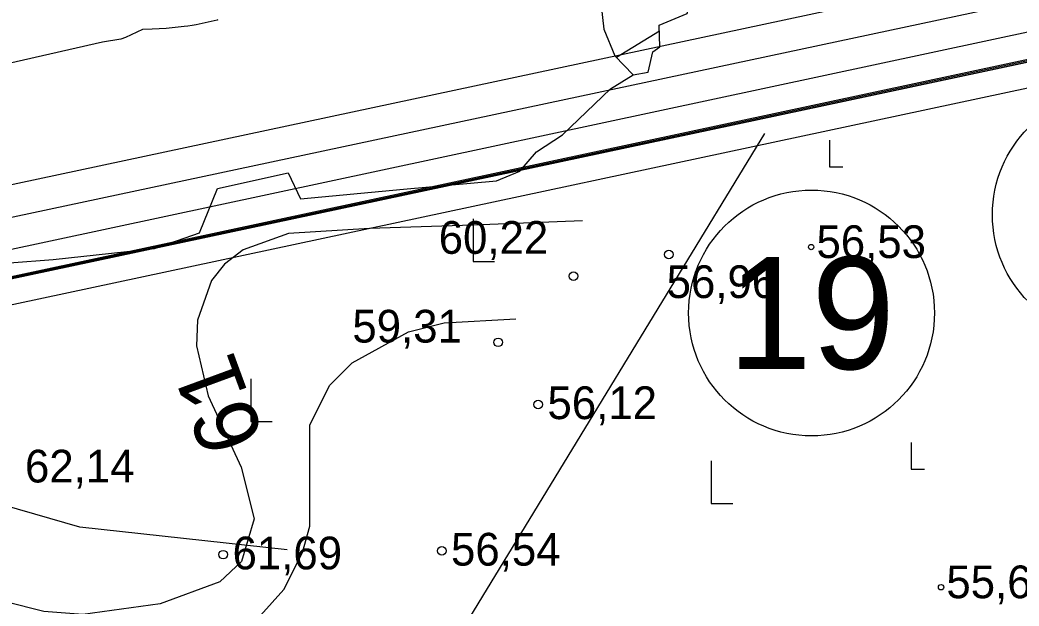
# Model space of a CAD drawing. Extents: x 532503 to 539665, y 6557663 to 6561526.
# Drawn here: x 534867 to 534941.8, y 6559488.9 to 6559532.8 of the extents above; entities that cross this region are included whole.
import ezdxf

# ---------------------------------------------------------------- set-up
doc = ezdxf.new("R2010")
doc.units = 0
for name, color, linetype in [('HALJASTUS', 7, 'Continuous'), ('HORISONTAAL-EH2000', 7, 'Continuous'), ('illumineerimisjooned', 7, 'Continuous'), ('kataster', 7, 'Continuous'), ('KORGUS-EH2000', 7, 'Continuous'), ('PIIR', 7, 'Continuous'), ('PIIR_me', 7, 'Continuous'), ('Plokid', 7, 'Continuous'), ('RELJEEF', 7, 'Continuous'), ('TM_aktiivne', 7, 'Continuous')]:
    doc.layers.add(name, color=color, linetype=linetype)

msp = doc.modelspace()

# ---------------------------------------------------------------- linework, layer by layer
at = {"layer": 'HALJASTUS'}
for p, q in [((534927.6, 6559523.765), (534927.6, 6559521.765)), ((534927.6, 6559523.765), (534927.6, 6559521.765)), ((534927.6, 6559521.765), (534928.6, 6559521.765)), ((534927.6, 6559521.765), (534928.6, 6559521.765)), ((534900.921, 6559517.894), (534900.921, 6559514.694)), ((534900.921, 6559514.694), (534902.521, 6559514.694)), ((534884.269, 6559505.911), (534884.269, 6559502.711)), ((534884.269, 6559502.711), (534885.869, 6559502.711)), ((534933.699, 6559501.13), (534933.699, 6559499.13)), ((534933.699, 6559501.13), (534933.699, 6559499.13)), ((534918.742, 6559499.773), (534918.742, 6559496.573)), ((534933.699, 6559499.13), (534934.699, 6559499.13)), ((534933.699, 6559499.13), (534934.699, 6559499.13)), ((534918.742, 6559496.573), (534920.342, 6559496.573))]:
    msp.add_line(p, q, dxfattribs=at)
for points in [[(534857.121, 6559452.088), (534893.31, 6559475.95), (534922.757, 6559524.261)], [(534886.988, 6559493.096), (534871.484, 6559494.792), (534848.47, 6559501.425), (534834.114, 6559507.437)]]:
    msp.add_lwpolyline(points, dxfattribs=at)
at = {"layer": 'HORISONTAAL-EH2000'}
for points in [[(534909.104, 6559517.733), (534900.884, 6559517.408), (534893.149, 6559517.162), (534887.091, 6559516.794), (534883.702, 6559515.57), (534882.296, 6559514.491), (534881.335, 6559513.258), (534880.273, 6559510.287), (534880.208, 6559508.373), (534881.081, 6559504.642), (534883.545, 6559499.303), (534884.524, 6559495.42), (534883.577, 6559492.228), (534881.958, 6559490.698), (534877.495, 6559489.054), (534871.692, 6559488.271), (534868.78, 6559488.477), (534863.02, 6559489.931)], [(534858.517, 6559478.335), (534869.422, 6559480.057), (534875.738, 6559481.663), (534878.645, 6559482.927), (534882.609, 6559485.505), (534886.752, 6559490.139), (534888.144, 6559492.91), (534888.687, 6559494.878), (534888.687, 6559502.463), (534890.177, 6559505.429), (534891.852, 6559507.097), (534896.075, 6559509.434), (534898.744, 6559510.093), (534904.098, 6559510.395)]]:
    msp.add_lwpolyline(points, dxfattribs=at)
at = {"layer": 'illumineerimisjooned'}
msp.add_lwpolyline([(534195.15, 6559981.187), (534198.982, 6559981.551), (535160.123, 6560071.768), (535418.528, 6559993.818), (535458.873, 6559929.252), (535494.628, 6559867.696), (535482.599, 6559826.001), (535251.738, 6559649.676), (535250.358, 6559648.526), (535180.445, 6559687.333), (534941.147, 6559814.594), (534876.935, 6559774.719), (534959.617, 6559531.323), (534733.77, 6559483.152), (534375.905, 6559461.866), (534195.514, 6559444.474)], dxfattribs=at)
msp.add_lwpolyline([(534967.673, 6560049.69), (534974.155, 6559828.082), (535058.693, 6559883.051), (535223.499, 6560002.448), (535218.56, 6560049.918), (535415.933, 6559990.422), (535455.447, 6559927.188), (535490.312, 6559867.164), (535479.121, 6559828.379), (535249.574, 6559653.049), (535182.36, 6559690.845), (534940.993, 6559819.216), (534872.135, 6559776.441), (534954.369, 6559534.338), (534950.911, 6559533.67), (534733.22, 6559487.117), (534375.585, 6559465.864), (534199.951, 6559448.922), (533951.788, 6559660.129), (534200.214, 6559977.649), (534931.627, 6560046.309)], close=True, dxfattribs=at)
at = {"layer": 'kataster'}
msp.add_lwpolyline([(533947.7, 6559658.95), (533949.2, 6559955.8), (534198.28, 6559979.48), (535159.89, 6560069.73), (535417.31, 6559992.13), (535457.22, 6559928.24), (535504.86, 6559846.09), (535250.3, 6559650.84), (535181.52, 6559689.04), (534941.15, 6559817.08), (534874.65, 6559775.26), (534957.01, 6559532.73), (534735.22, 6559485.45), (534375.71, 6559463.85), (534199.28, 6559446.9), (534122.84, 6559439.44), (534110.45, 6559447.36), (534092.53, 6559453.94), (534085.13, 6559454.75)], close=True, dxfattribs=at)
msp.add_lwpolyline([(534375.71, 6559463.85), (534735.22, 6559485.45), (534957.01, 6559532.73), (534969.93, 6559494.75), (535054.28, 6559206.76), (535041.77, 6559209.47), (535017.76, 6559212.2), (534998.41, 6559211.16), (534957.01, 6559202.5), (534925.72, 6559202.71), (534804.31, 6559232.52), (534740.37, 6559246.64), (534719.3, 6559250.08), (534702.52, 6559249.07), (534633.14, 6559232.3)], dxfattribs=at)
at = {"layer": 'KORGUS-EH2000'}
for centre, radius in [((534915.561, 6559515.22), 0.32), ((534926.215, 6559515.772), 0.2), ((534926.215, 6559515.772), 0.2), ((534908.422, 6559513.596), 0.32), ((534902.784, 6559508.637), 0.32), ((534905.783, 6559503.99), 0.32), ((534898.563, 6559493.022), 0.32), ((534882.209, 6559492.741), 0.32), ((534935.938, 6559490.304), 0.2), ((534935.938, 6559490.304), 0.2)]:
    msp.add_circle(centre, radius, dxfattribs=at)
at = {"layer": 'PIIR'}
for centre in [(534948.984, 6559518.187), (534926.247, 6559510.833)]:
    msp.add_circle(centre, 9.2, dxfattribs=at)
at = {"layer": 'PIIR_me'}
msp.add_lwpolyline([(534441.63, 6560002.32), (534688.17, 6560025.46), (534931.44, 6560048.3), (534969.61, 6560051.877), (534976.05, 6559831.7), (535057.56, 6559884.7), (535221.39, 6560003.39), (535216.26, 6560052.7), (535417.23, 6559992.12), (535457.16, 6559928.22), (535492.47, 6559867.43), (535480.86, 6559827.19), (535250.12, 6559650.95), (535250.12, 6559650.95), (535181.4, 6559689.09), (534941.07, 6559816.91), (534874.54, 6559775.58), (534957, 6559532.81), (534951.31, 6559531.71), (534733.49, 6559485.13), (534485.11, 6559470.37)], dxfattribs=at)
at = {"layer": 'Plokid'}
for points in [[(534951.242, 6559536.081), (534732.907, 6559489.513), (534375.408, 6559468.247), (534200.753, 6559451.409), (533955.097, 6559660.464), (534201.468, 6559975.356), (534969.739, 6560047.472)], [(534950.465, 6559538.369), (534732.584, 6559491.898), (534375.222, 6559470.641), (534201.534, 6559453.895), (533958.407, 6559660.799), (534202.721, 6559973.063), (534969.809, 6560045.068)], [(534881.795, 6559532.771), (534881.757, 6559532.765), (534880.182, 6559532.416), (534879.88, 6559532.361), (534879.56, 6559532.311), (534879.291, 6559532.275), (534877.931, 6559532.139), (534876.892, 6559532.082), (534876.152, 6559532.069), (534874.888, 6559531.451), (534874.539, 6559531.341), (534873.178, 6559531.098), (534843.913, 6559524.445)]]:
    msp.add_lwpolyline(points, dxfattribs=at)
at = {"layer": 'RELJEEF'}
for p, q in [((534911.636, 6559529.979), (534914.855, 6559531.948)), ((534912.903, 6559528.655), (534912.903, 6559528.655))]:
    msp.add_line(p, q, dxfattribs=at)
for points in [[(534951.223, 6559554.611), (534945.535, 6559554.777), (534932.57, 6559548.871), (534926.836, 6559544.035), (534925.158, 6559543.548), (534924.679, 6559540.636), (534922.874, 6559541.048), (534919.372, 6559542.685), (534916.088, 6559543.408), (534914.541, 6559542.463), (534913.344, 6559541.636), (534910.052, 6559537.776), (534910.389, 6559534.718), (534910.701, 6559532.091), (534911.523, 6559530.097), (534912.903, 6559528.655)], [(534951.223, 6559554.611), (534945.535, 6559554.777), (534932.57, 6559548.871), (534926.836, 6559544.035), (534925.158, 6559543.548), (534924.679, 6559540.636), (534922.874, 6559541.048), (534919.372, 6559542.685), (534916.088, 6559543.408), (534914.541, 6559542.463), (534913.344, 6559541.636), (534910.052, 6559537.776), (534910.389, 6559534.718), (534910.701, 6559532.091), (534911.523, 6559530.097), (534912.903, 6559528.655)], [(534856.371, 6559513.846), (534869.488, 6559514.835), (534877.07, 6559515.671), (534880.429, 6559516.83), (534881.777, 6559520.153), (534887.065, 6559521.314), (534887.981, 6559519.373), (534895.689, 6559520.106), (534902.657, 6559520.716), (534904.397, 6559521.454), (534905.65, 6559522.896), (534907.612, 6559524.17), (534911.207, 6559527.613), (534912.903, 6559528.655), (534914.009, 6559528.859), (534914.365, 6559530.376), (534914.882, 6559530.764), (534914.845, 6559532.391), (534916.944, 6559533.246), (534917.77, 6559536.048), (534941.127, 6559547.973), (534951.122, 6559546.154)]]:
    msp.add_lwpolyline(points, dxfattribs=at)
at = {"layer": 'TM_aktiivne'}
msp.add_lwpolyline([(535159.92, 6560069.74), (535417.23, 6559992.12), (535457.16, 6559928.22), (535492.47, 6559867.43), (535480.86, 6559827.19), (535250.49, 6559651.24), (535250.13, 6559650.94), (535181.4, 6559689.09), (534941.07, 6559816.9), (534874.53, 6559775.58), (534957, 6559532.81), (534733.5, 6559485.14), (534375.75, 6559463.86), (534199.32, 6559446.85), (534124.95, 6559439.68), (533949.03, 6559659.85), (533949.15, 6559955.79), (534199.17, 6559979.56)], close=True, dxfattribs=at)

# ---------------------------------------------------------------- texts
at = {"layer": 'HORISONTAAL-EH2000'}
msp.add_text('61', height=4.8, rotation=110.19285, dxfattribs=at).set_placement((534885.334, 6559501.429))
at = {"layer": 'KORGUS-EH2000'}
for s, p in [('60,22', (534898.338, 6559515.263)), ('56,53 ', (534926.615, 6559514.947)), ('56,96', (534915.398, 6559511.952)), ('59,31', (534891.873, 6559508.62)), ('56,12', (534906.478, 6559502.889)), ('62,14', (534867.367, 6559498.144)), ('61,69', (534882.905, 6559491.64)), ('56,54', (534899.258, 6559491.921)), ('55,65 ', (534936.338, 6559489.479))]:
    msp.add_text(s, height=2.45, dxfattribs=at).set_placement(p)
at = {"layer": 'PIIR'}
msp.add_text('19', height=8.4, dxfattribs=at).set_placement((534919.995, 6559506.633))

doc.saveas('drawing.dxf')
